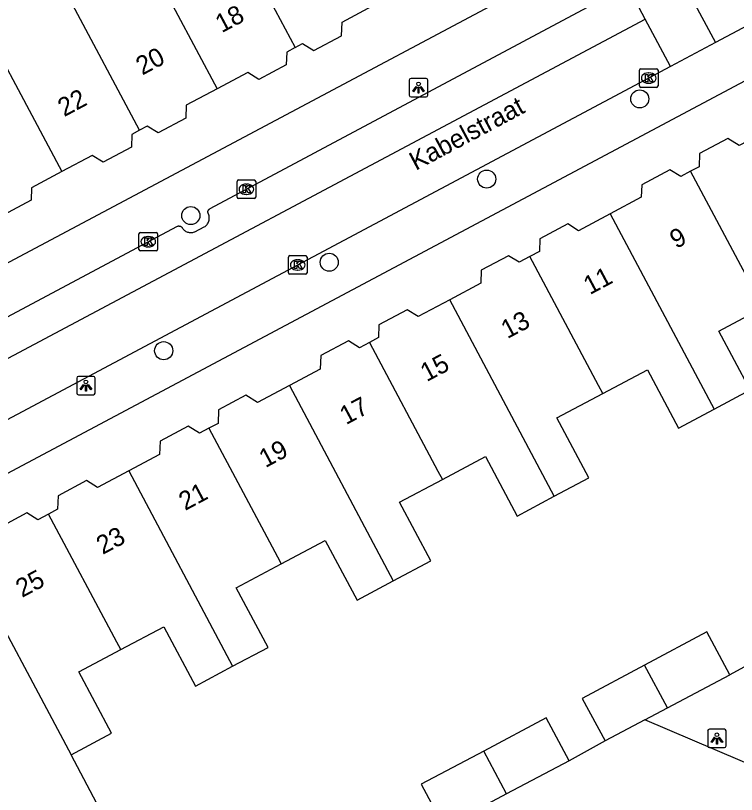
# Model space of a CAD drawing. Extents: x 160304 to 160954, y 383686 to 384161.
# Drawn here: x 160687.46 to 160726.4, y 383897.47 to 383939.55 of the extents above; entities that cross this region are included whole.
import ezdxf

# ---------------------------------------------------------------- set-up
doc = ezdxf.new("R2010")
doc.units = 0
for name, color, linetype in [('IMGEO_Boom', 7, 'Continuous'), ('IMGEO_Kolk', 7, 'Continuous'), ('IMGEO_Lichtpunt', 7, 'Continuous'), ('IMGEO_Openbare_ruimte_label', 7, 'Continuous'), ('IMGEO_Pand', 7, 'Continuous'), ('IMGEO_Pand_nummerreeks', 7, 'Continuous'), ('IMGEO_Rijbaan_lokaal_open', 7, 'Continuous'), ('IMGEO_Voetpad_open', 7, 'Continuous')]:
    doc.layers.add(name, color=color, linetype=linetype)

msp = doc.modelspace()

# ---------------------------------------------------------------- linework, layer by layer
at = {"layer": 'IMGEO_Boom'}
for centre in [(160721.177, 383935.053), (160712.908, 383930.719), (160696.927, 383928.749), (160704.402, 383926.227), (160695.463, 383921.445)]:
    msp.add_circle(centre, 0.489, dxfattribs=at)
at = {"layer": 'IMGEO_Kolk'}
for p, q in [((160721.161, 383935.75), (160721.161, 383936.602)), ((160721.236, 383936.676), (160722.088, 383936.676)), ((160721.649, 383936.456), (160721.674, 383936.456)), ((160722.162, 383936.602), (160722.162, 383935.75)), ((160722.088, 383935.676), (160721.236, 383935.676)), ((160721.672, 383935.896), (160721.647, 383935.896)), ((160699.432, 383929.744), (160699.432, 383930.596)), ((160699.507, 383930.67), (160700.359, 383930.67)), ((160700.433, 383930.596), (160700.433, 383929.744)), ((160699.92, 383930.45), (160699.945, 383930.45)), ((160699.943, 383929.89), (160699.918, 383929.89)), ((160700.359, 383929.67), (160699.507, 383929.67)), ((160694.125, 383926.91), (160694.125, 383927.762)), ((160694.2, 383927.836), (160695.052, 383927.836)), ((160694.613, 383927.616), (160694.638, 383927.616)), ((160695.126, 383927.762), (160695.126, 383926.91)), ((160695.052, 383926.836), (160694.2, 383926.836)), ((160694.636, 383927.056), (160694.611, 383927.056)), ((160702.204, 383925.656), (160702.204, 383926.508)), ((160702.279, 383926.582), (160703.131, 383926.582)), ((160702.692, 383926.362), (160702.717, 383926.362)), ((160703.205, 383926.508), (160703.205, 383925.656)), ((160703.131, 383925.582), (160702.279, 383925.582)), ((160702.715, 383925.802), (160702.69, 383925.802))]:
    msp.add_line(p, q, dxfattribs=at)
for points in [[(160721.161, 383935.75), (160721.161, 383936.602)], [(160721.236, 383936.676), (160722.088, 383936.676)], [(160722.162, 383936.602), (160722.162, 383935.75)], [(160721.482, 383936.376), (160721.605, 383936.376), (160721.605, 383936.225), (160721.735, 383936.376), (160721.899, 383936.376), (160721.753, 383936.225), (160721.906, 383935.976), (160721.754, 383935.976), (160721.669, 383936.14), (160721.605, 383936.073), (160721.605, 383935.976), (160721.482, 383935.976), (160721.482, 383936.376)], [(160722.088, 383935.676), (160721.236, 383935.676)], [(160699.432, 383929.744), (160699.432, 383930.596)], [(160699.507, 383930.67), (160700.359, 383930.67)], [(160700.433, 383930.596), (160700.433, 383929.744)], [(160699.753, 383930.37), (160699.876, 383930.37), (160699.876, 383930.219), (160700.006, 383930.37), (160700.17, 383930.37), (160700.024, 383930.219), (160700.177, 383929.97), (160700.025, 383929.97), (160699.94, 383930.134), (160699.876, 383930.067), (160699.876, 383929.97), (160699.753, 383929.97), (160699.753, 383930.37)], [(160700.359, 383929.67), (160699.507, 383929.67)], [(160694.125, 383926.91), (160694.125, 383927.762)], [(160694.2, 383927.836), (160695.052, 383927.836)], [(160695.126, 383927.762), (160695.126, 383926.91)], [(160694.446, 383927.536), (160694.569, 383927.536), (160694.569, 383927.385), (160694.699, 383927.536), (160694.863, 383927.536), (160694.717, 383927.385), (160694.87, 383927.136), (160694.718, 383927.136), (160694.633, 383927.3), (160694.569, 383927.233), (160694.569, 383927.136), (160694.446, 383927.136), (160694.446, 383927.536)], [(160695.052, 383926.836), (160694.2, 383926.836)], [(160702.204, 383925.656), (160702.204, 383926.508)], [(160702.279, 383926.582), (160703.131, 383926.582)], [(160703.205, 383926.508), (160703.205, 383925.656)], [(160702.525, 383926.282), (160702.648, 383926.282), (160702.648, 383926.131), (160702.778, 383926.282), (160702.942, 383926.282), (160702.796, 383926.131), (160702.949, 383925.882), (160702.797, 383925.882), (160702.712, 383926.046), (160702.648, 383925.979), (160702.648, 383925.882), (160702.525, 383925.882), (160702.525, 383926.282)], [(160703.131, 383925.582), (160702.279, 383925.582)]]:
    msp.add_lwpolyline(points, dxfattribs=at)
for centre, start, end in [((160721.238, 383936.6), 91.552, 178.448), ((160721.238, 383936.6), 91.552, 178.448), ((160722.086, 383936.6), 1.552, 88.448), ((160722.086, 383936.6), 1.552, 88.448), ((160721.238, 383935.752), 181.552, 268.448), ((160721.238, 383935.752), 181.552, 268.448), ((160722.086, 383935.752), 271.552, 358.448), ((160722.086, 383935.752), 271.552, 358.448), ((160699.509, 383930.594), 91.552, 178.448), ((160699.509, 383930.594), 91.552, 178.448), ((160700.357, 383930.594), 1.552, 88.448), ((160700.357, 383930.594), 1.552, 88.448), ((160699.509, 383929.746), 181.552, 268.448), ((160699.509, 383929.746), 181.552, 268.448), ((160700.357, 383929.746), 271.552, 358.448), ((160700.357, 383929.746), 271.552, 358.448), ((160694.202, 383927.76), 91.552, 178.448), ((160694.202, 383927.76), 91.552, 178.448), ((160695.05, 383927.76), 1.552, 88.448), ((160695.05, 383927.76), 1.552, 88.448), ((160694.202, 383926.912), 181.552, 268.448), ((160694.202, 383926.912), 181.552, 268.448), ((160695.05, 383926.912), 271.552, 358.448), ((160695.05, 383926.912), 271.552, 358.448), ((160702.281, 383926.506), 91.552, 178.448), ((160702.281, 383926.506), 91.552, 178.448), ((160703.129, 383926.506), 1.552, 88.448), ((160703.129, 383926.506), 1.552, 88.448), ((160702.281, 383925.658), 181.552, 268.448), ((160702.281, 383925.658), 181.552, 268.448), ((160703.129, 383925.658), 271.552, 358.448), ((160703.129, 383925.658), 271.552, 358.448)]:
    msp.add_arc(centre, 0.0765, start, end, dxfattribs=at)
for centre, major_axis, ratio, start_param, end_param in [((160721.648, 383936.176), (-0.387, 0.002), 0.722429, 4.712389, 7.853982), ((160721.673, 383936.176), (-0.39, 0.002), 0.717154, 1.570796, 4.712389), ((160699.919, 383930.17), (-0.387, 0.002), 0.722429, 4.712389, 7.853982), ((160699.944, 383930.17), (-0.39, 0.002), 0.717154, 1.570796, 4.712389), ((160694.612, 383927.336), (-0.387, 0.002), 0.722429, 4.712389, 7.853982), ((160694.637, 383927.336), (-0.39, 0.002), 0.717154, 1.570796, 4.712389), ((160702.691, 383926.082), (-0.387, 0.002), 0.722429, 4.712389, 7.853982), ((160702.716, 383926.082), (-0.39, 0.002), 0.717154, 1.570796, 4.712389)]:
    msp.add_ellipse(centre, major_axis=major_axis, ratio=ratio, start_param=start_param, end_param=end_param, dxfattribs=at)
at = {"layer": 'IMGEO_Lichtpunt'}
for p, q in [((160708.728, 383936.064), (160708.728, 383935.257)), ((160708.728, 383936.064), (160708.728, 383935.257)), ((160709.63, 383936.159), (160708.822, 383936.159)), ((160709.63, 383936.159), (160708.822, 383936.159)), ((160709.724, 383935.257), (160709.724, 383936.064)), ((160709.724, 383935.257), (160709.724, 383936.064)), ((160708.822, 383935.163), (160709.63, 383935.163)), ((160708.822, 383935.163), (160709.63, 383935.163)), ((160691.664, 383920.058), (160690.856, 383920.058)), ((160691.664, 383920.058), (160690.856, 383920.058)), ((160690.762, 383919.963), (160690.762, 383919.156)), ((160690.762, 383919.963), (160690.762, 383919.156)), ((160691.758, 383919.156), (160691.758, 383919.963)), ((160691.758, 383919.156), (160691.758, 383919.963)), ((160690.856, 383919.062), (160691.664, 383919.062)), ((160690.856, 383919.062), (160691.664, 383919.062)), ((160724.844, 383900.897), (160724.844, 383900.09)), ((160724.844, 383900.897), (160724.844, 383900.09)), ((160725.746, 383900.992), (160724.938, 383900.992)), ((160725.746, 383900.992), (160724.938, 383900.992)), ((160725.84, 383900.09), (160725.84, 383900.897)), ((160725.84, 383900.09), (160725.84, 383900.897)), ((160724.938, 383899.996), (160725.746, 383899.996)), ((160724.938, 383899.996), (160725.746, 383899.996))]:
    msp.add_line(p, q, dxfattribs=at)
for points in [[(160709.102, 383935.728), (160709.141, 383935.7), (160708.953, 383935.438), (160708.915, 383935.465), (160709.102, 383935.728)], [(160709.204, 383935.68), (160709.251, 383935.68), (160709.251, 383935.358), (160709.204, 383935.358), (160709.204, 383935.68)], [(160709.314, 383935.7), (160709.352, 383935.727), (160709.539, 383935.465), (160709.5, 383935.437), (160709.314, 383935.7)], [(160691.136, 383919.627), (160691.175, 383919.599), (160690.987, 383919.337), (160690.949, 383919.364), (160691.136, 383919.627)], [(160691.348, 383919.599), (160691.386, 383919.626), (160691.573, 383919.364), (160691.534, 383919.336), (160691.348, 383919.599)], [(160691.238, 383919.579), (160691.285, 383919.579), (160691.285, 383919.257), (160691.238, 383919.257), (160691.238, 383919.579)], [(160725.218, 383900.561), (160725.257, 383900.533), (160725.069, 383900.271), (160725.031, 383900.298), (160725.218, 383900.561)], [(160725.32, 383900.513), (160725.367, 383900.513), (160725.367, 383900.191), (160725.32, 383900.191), (160725.32, 383900.513)], [(160725.43, 383900.533), (160725.468, 383900.56), (160725.655, 383900.298), (160725.616, 383900.27), (160725.43, 383900.533)]]:
    msp.add_lwpolyline(points, dxfattribs=at)
for centre in [(160709.227, 383935.862), (160691.261, 383919.761), (160725.343, 383900.695)]:
    msp.add_circle(centre, 0.0994, dxfattribs=at)
for centre, start, end in [((160708.822, 383936.064), 90, 180), ((160708.822, 383936.064), 90, 180), ((160709.63, 383936.064), 0, 90), ((160709.63, 383936.064), 0, 90), ((160708.822, 383935.257), 180, 270), ((160708.822, 383935.257), 180, 270), ((160709.63, 383935.257), 270, 0), ((160709.63, 383935.257), 270, 360), ((160690.856, 383919.963), 90, 180), ((160690.856, 383919.963), 90, 180), ((160691.664, 383919.963), 0, 90), ((160691.664, 383919.963), 0, 90), ((160690.856, 383919.156), 180, 270), ((160690.856, 383919.156), 180, 270), ((160691.664, 383919.156), 270, 0), ((160691.664, 383919.156), 270, 360), ((160724.938, 383900.897), 90, 180), ((160724.938, 383900.897), 90, 180), ((160725.746, 383900.897), 0, 90), ((160725.746, 383900.897), 0, 90), ((160724.938, 383900.09), 180, 270), ((160724.938, 383900.09), 180, 270), ((160725.746, 383900.09), 270, 0), ((160725.746, 383900.09), 270, 360)]:
    msp.add_arc(centre, 0.0946, start, end, dxfattribs=at)
at = {"layer": 'IMGEO_Pand'}
for points in [[(160692.685, 383946.236), (160698.356, 383935.602)], [(160698.602, 383945.244), (160698.781, 383944.909), (160702.559, 383937.824)], [(160684.35, 383941.66), (160689.965, 383931.129)], [(160694.163, 383933.361), (160690.389, 383940.437), (160690.203, 383940.785)], [(160702.559, 383937.824), (160702.96, 383938.038), (160703.566, 383937.66), (160705.073, 383938.462), (160705.099, 383939.202), (160706.746, 383940.079)], [(160702.559, 383937.824), (160702.107, 383937.584), (160702.084, 383936.897), (160700.594, 383936.104), (160699.998, 383936.476), (160698.356, 383935.602)], [(160698.356, 383935.602), (160696.678, 383934.709), (160696.653, 383934.005), (160695.165, 383933.212), (160694.575, 383933.581), (160694.163, 383933.361)], [(160694.163, 383933.361), (160693.738, 383933.135), (160693.714, 383932.452), (160692.185, 383931.638), (160691.603, 383932.001), (160689.965, 383931.129)], [(160728.268, 383933.441), (160726.55, 383932.526), (160725.927, 383932.914), (160724.407, 383932.104), (160724.382, 383931.388), (160723.923, 383931.143)], [(160689.965, 383931.129), (160688.324, 383930.255), (160688.301, 383929.573), (160686.799, 383928.773), (160686.2, 383929.147), (160685.76, 383928.912)], [(160723.923, 383931.143), (160723.386, 383930.857), (160722.808, 383931.217), (160721.283, 383930.405), (160721.26, 383929.736), (160719.581, 383928.842)], [(160727.837, 383923.782), (160727.618, 383924.195), (160723.923, 383931.143)], [(160719.581, 383928.842), (160717.869, 383927.93), (160717.288, 383928.293), (160715.784, 383927.492), (160715.761, 383926.808), (160715.243, 383926.532)], [(160719.581, 383928.842), (160725.194, 383918.285)], [(160715.243, 383926.532), (160714.66, 383926.222), (160714.091, 383926.577), (160712.614, 383925.791), (160712.59, 383925.09), (160710.917, 383924.199)], [(160719.179, 383919.131), (160718.946, 383919.569), (160715.243, 383926.532)], [(160710.917, 383924.199), (160709.207, 383923.288), (160708.615, 383923.657), (160707.091, 383922.846), (160707.068, 383922.157), (160706.576, 383921.895)], [(160716.561, 383913.585), (160710.917, 383924.199)], [(160725.194, 383918.285), (160727.146, 383919.325), (160725.449, 383922.51), (160727.837, 383923.782)], [(160706.576, 383921.895), (160706.038, 383921.609), (160705.445, 383921.979), (160703.944, 383921.179), (160703.919, 383920.446), (160702.252, 383919.558)], [(160706.576, 383921.895), (160710.274, 383914.942), (160710.514, 383914.49)], [(160719.179, 383919.131), (160721.59, 383920.415), (160723.27, 383917.261), (160725.194, 383918.285)], [(160702.252, 383919.558), (160700.535, 383918.644), (160699.904, 383919.038), (160698.421, 383918.248), (160698.396, 383917.52), (160697.907, 383917.26)], [(160702.252, 383919.558), (160707.863, 383909.004)], [(160716.561, 383913.585), (160718.421, 383914.575), (160716.698, 383917.81), (160719.179, 383919.131)], [(160697.907, 383917.26), (160697.391, 383916.985), (160696.785, 383917.363), (160695.265, 383916.553), (160695.241, 383915.837), (160693.571, 383914.948)], [(160697.907, 383917.26), (160701.601, 383910.314), (160701.807, 383909.926)], [(160710.514, 383914.49), (160712.835, 383915.726), (160714.547, 383912.512), (160716.561, 383913.585)], [(160693.571, 383914.948), (160691.887, 383914.051), (160691.288, 383914.425), (160689.757, 383913.61), (160689.732, 383912.878), (160689.243, 383912.618)], [(160693.571, 383914.948), (160699.183, 383904.394)], [(160707.863, 383909.004), (160709.886, 383910.082), (160708.196, 383913.255), (160710.514, 383914.49)], [(160689.243, 383912.618), (160688.66, 383912.307), (160688.063, 383912.68), (160686.554, 383911.876), (160686.528, 383911.116), (160684.818, 383910.205)], [(160693.139, 383905.291), (160692.928, 383905.688), (160689.243, 383912.618)], [(160701.807, 383909.926), (160704.182, 383911.191), (160705.903, 383907.96), (160707.863, 383909.004)], [(160684.818, 383910.205), (160690.46, 383899.614)], [(160699.183, 383904.394), (160701.1, 383905.415), (160699.384, 383908.636), (160701.807, 383909.926)], [(160693.139, 383905.291), (160695.468, 383906.532), (160697.176, 383903.325), (160699.183, 383904.394)], [(160726.04, 383903.936), (160724.804, 383906.252), (160721.434, 383904.453)], [(160690.46, 383899.614), (160692.649, 383900.78), (160690.886, 383904.091), (160693.139, 383905.291)], [(160721.434, 383904.453), (160718.073, 383902.658), (160719.301, 383900.356)], [(160722.666, 383902.144), (160721.434, 383904.453)], [(160722.666, 383902.144), (160726.04, 383903.936)], [(160721.445, 383901.495), (160722.666, 383902.144)], [(160717.356, 383899.288), (160716.115, 383901.613), (160712.748, 383899.815)], [(160721.445, 383901.495), (160719.301, 383900.356)], [(160712.748, 383899.815), (160709.375, 383898.014), (160710.608, 383895.703)], [(160713.982, 383897.495), (160712.748, 383899.815)], [(160717.356, 383899.288), (160713.982, 383897.495)], [(160713.982, 383897.495), (160710.608, 383895.703)]]:
    msp.add_lwpolyline(points, dxfattribs=at)
at = {"layer": 'IMGEO_Rijbaan_lokaal_open'}
for points in [[(160742.456, 383947.25), (160725.268, 383938.098)], [(160721.467, 383939.366), (160720.506, 383941.171)], [(160723.902, 383940.663), (160725.268, 383938.098)], [(160680.921, 383917.781), (160721.467, 383939.366)], [(160722.832, 383936.801), (160721.467, 383939.366)], [(160725.268, 383938.098), (160722.832, 383936.801)], [(160722.832, 383936.801), (160682.288, 383915.213)], [(160729.17, 383898.199), (160721.445, 383901.495)], [(160719.301, 383900.356), (160717.356, 383899.288)]]:
    msp.add_lwpolyline(points, dxfattribs=at)
at = {"layer": 'IMGEO_Voetpad_open'}
for points in [[(160678.654, 383921.738), (160737.631, 383953.138)], [(160681.609, 383920.385), (160696.18, 383928.165), (160696.202, 383928.174), (160696.222, 383928.179), (160696.243, 383928.183), (160696.264, 383928.185), (160696.285, 383928.185), (160696.306, 383928.184), (160696.326, 383928.18), (160696.346, 383928.175), (160696.366, 383928.168), (160696.385, 383928.159), (160696.403, 383928.148), (160696.42, 383928.136), (160696.436, 383928.122), (160696.451, 383928.107), (160696.464, 383928.091), (160696.489, 383928.051), (160696.518, 383928.014), (160696.55, 383927.98), (160696.585, 383927.948), (160696.623, 383927.92), (160696.663, 383927.895), (160696.705, 383927.874), (160696.749, 383927.857), (160696.795, 383927.844), (160696.841, 383927.835), (160696.888, 383927.83), (160696.935, 383927.829), (160696.982, 383927.832), (160697.028, 383927.84), (160697.074, 383927.852), (160697.118, 383927.867), (160697.136, 383927.875), (160697.656, 383928.136), (160697.698, 383928.164), (160697.736, 383928.195), (160697.772, 383928.23), (160697.805, 383928.268), (160697.834, 383928.309), (160697.859, 383928.352), (160697.881, 383928.397), (160697.898, 383928.444), (160697.911, 383928.492), (160697.92, 383928.541), (160697.924, 383928.591), (160697.924, 383928.641), (160697.919, 383928.691), (160697.91, 383928.74), (160697.897, 383928.788), (160697.879, 383928.835), (160697.874, 383928.846), (160697.867, 383928.859), (160697.861, 383928.875), (160697.856, 383928.892), (160697.853, 383928.909), (160697.851, 383928.927), (160697.85, 383928.944), (160697.852, 383928.962), (160697.854, 383928.979), (160697.859, 383928.996), (160697.865, 383929.013), (160697.872, 383929.028), (160697.88, 383929.044), (160697.89, 383929.058), (160697.902, 383929.072), (160697.914, 383929.084), (160697.927, 383929.095), (160697.942, 383929.105), (160697.957, 383929.114), (160697.973, 383929.121), (160720.506, 383941.171)], [(160683.374, 383912.887), (160731.321, 383938.411)], [(160727.98, 383904.993), (160726.04, 383903.936)], [(160695.264, 383890.492), (160690.46, 383899.614)]]:
    msp.add_lwpolyline(points, dxfattribs=at)

# ---------------------------------------------------------------- texts
at = {"layer": 'IMGEO_Openbare_ruimte_label'}
msp.add_text('Kabelstraat', height=1, rotation=28.1028, dxfattribs=at).set_placement((160709.077, 383931.159))
at = {"layer": 'IMGEO_Pand_nummerreeks'}
for s, rotation, p in [('18', 28.0578, (160698.593, 383938.598)), ('20', 28.0578, (160694.303, 383936.31)), ('22', 28.0578, (160690.087, 383934.063)), ('9', 28.0827, (160723.141, 383926.935)), ('11', 28.0827, (160718.48, 383924.448)), ('13', 28.0827, (160714.024, 383922.07)), ('15', 28.0827, (160709.668, 383919.746)), ('17', 28.0827, (160705.313, 383917.422)), ('19', 28.0827, (160700.957, 383915.098)), ('21', 28.0827, (160696.621, 383912.785)), ('23', 28.0827, (160692.166, 383910.408)), ('25', 28.0827, (160687.811, 383908.084))]:
    msp.add_text(s, height=1, rotation=rotation, dxfattribs=at).set_placement(p)

doc.saveas('drawing.dxf')
